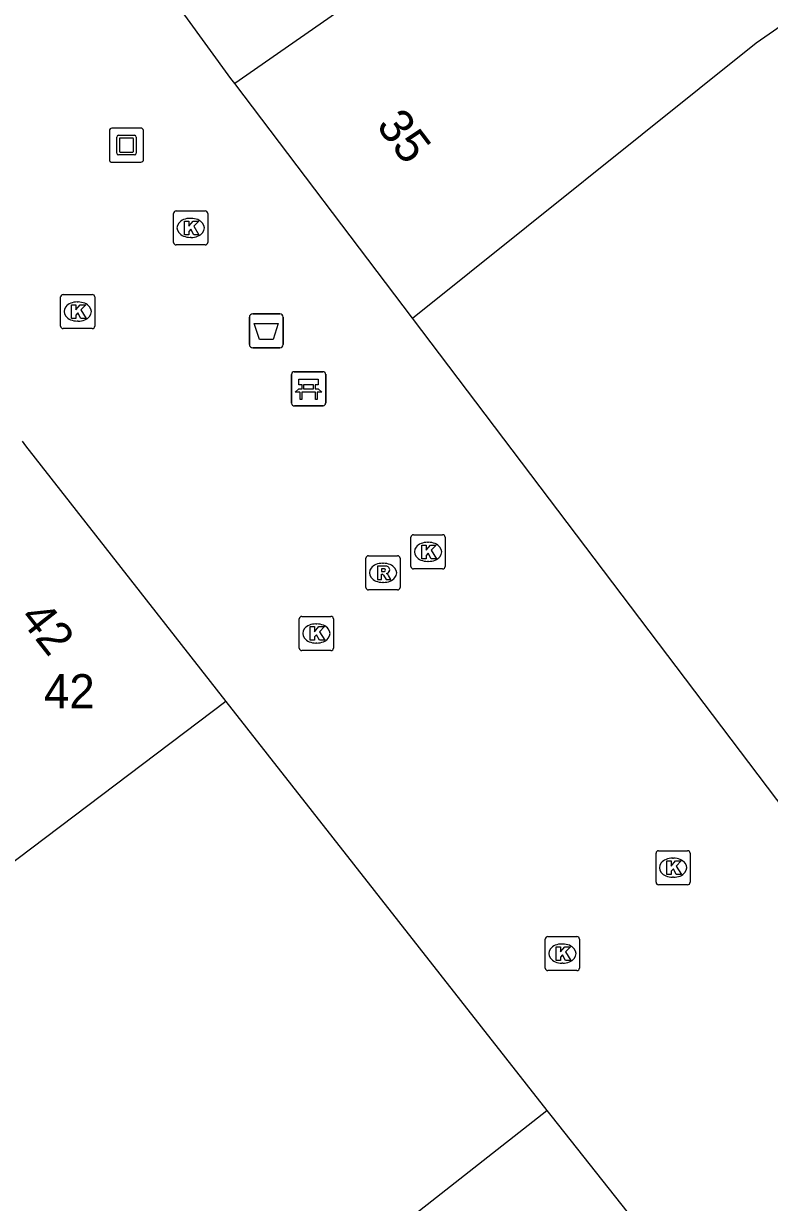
# Model space of a CAD drawing. Extents: x 161087 to 161922, y 382574 to 383873.
# Drawn here: x 161351.44 to 161373.3, y 383204.67 to 383239.21 of the extents above; entities that cross this region are included whole.
import ezdxf

# ---------------------------------------------------------------- set-up
doc = ezdxf.new("R2010")
doc.units = 0
for name, color, linetype in [('IMGEO_Afvalbak', 7, 'Continuous'), ('IMGEO_Bank', 7, 'Continuous'), ('IMGEO_Kolk', 7, 'Continuous'), ('IMGEO_Kunstobject', 7, 'Continuous'), ('IMGEO_Pand', 7, 'Continuous'), ('IMGEO_Pand_nummerreeks', 7, 'Continuous'), ('IMGEO_Rioolput', 7, 'Continuous')]:
    doc.layers.add(name, color=color, linetype=linetype)

msp = doc.modelspace()

# ---------------------------------------------------------------- linework, layer by layer
at = {"layer": 'IMGEO_Afvalbak'}
for p, q in [((161358.058, 383229.809), (161358.058, 383230.609)), ((161358.058, 383230.609), (161358.058, 383229.809)), ((161358.158, 383230.709), (161358.948, 383230.709)), ((161358.948, 383230.709), (161358.158, 383230.709)), ((161359.048, 383230.609), (161359.048, 383229.809)), ((161359.048, 383229.809), (161359.048, 383230.609)), ((161358.948, 383229.709), (161358.158, 383229.709)), ((161358.158, 383229.709), (161358.948, 383229.709))]:
    msp.add_line(p, q, dxfattribs=at)
msp.add_lwpolyline([(161358.201, 383230.423), (161358.905, 383230.423), (161358.756, 383229.953), (161358.35, 383229.953), (161358.201, 383230.423)], dxfattribs=at)
for centre, start, end in [((161358.158, 383230.609), 90, 180), ((161358.158, 383230.609), 90, 180), ((161358.948, 383230.609), 0, 90), ((161358.948, 383230.609), 360, 90), ((161358.158, 383229.809), 180, 270), ((161358.158, 383229.809), 180, 270), ((161358.948, 383229.809), 270, 0), ((161358.948, 383229.809), 270, 0)]:
    msp.add_arc(centre, 0.1, start, end, dxfattribs=at)
at = {"layer": 'IMGEO_Bank'}
for p, q in [((161359.294, 383228.085), (161359.294, 383228.926)), ((161359.294, 383228.926), (161359.294, 383228.085)), ((161359.369, 383229.01), (161360.21, 383229.01)), ((161360.21, 383229.01), (161359.369, 383229.01)), ((161360.294, 383228.935), (161360.294, 383228.094)), ((161360.294, 383228.094), (161360.294, 383228.935)), ((161359.991, 383228.408), (161359.598, 383228.408)), ((161359.603, 383228.516), (161359.603, 383228.622)), ((161359.647, 383228.622), (161359.647, 383228.516)), ((161359.935, 383228.628), (161359.653, 383228.628)), ((161359.653, 383228.51), (161359.935, 383228.51)), ((161359.941, 383228.516), (161359.941, 383228.622)), ((161359.985, 383228.622), (161359.985, 383228.516)), ((161360.219, 383228.01), (161359.378, 383228.01)), ((161359.378, 383228.01), (161360.219, 383228.01))]:
    msp.add_line(p, q, dxfattribs=at)
for points in [[(161359.597, 383228.628), (161359.511, 383228.628), (161359.511, 383228.789), (161360.074, 383228.789), (161360.074, 383228.628), (161359.991, 383228.628)], [(161359.541, 383228.408), (161359.399, 383228.408), (161359.511, 383228.51), (161359.597, 383228.51)], [(161359.591, 383228.401), (161359.591, 383228.194), (161359.548, 383228.194), (161359.548, 383228.401)], [(161359.991, 383228.51), (161360.074, 383228.51), (161360.186, 383228.408), (161360.047, 383228.408)], [(161360.041, 383228.401), (161360.041, 383228.194), (161359.997, 383228.194), (161359.997, 383228.401)]]:
    msp.add_lwpolyline(points, dxfattribs=at)
for centre, radius, start, end in [((161359.372, 383228.932), 0.0779, 92.4484, 184.2845), ((161359.372, 383228.932), 0.0779, 92.4484, 184.2845), ((161360.216, 383228.932), 0.0779, 2.4484, 94.2845), ((161360.216, 383228.932), 0.0779, 2.4484, 94.2845), ((161359.541, 383228.401), 0.00671, 2.8957, 87.1043), ((161359.598, 383228.401), 0.00671, 92.8957, 177.1043), ((161359.596, 383228.621), 0.00671, 2.8957, 87.1043), ((161359.596, 383228.517), 0.00671, 272.8957, 357.1043), ((161359.653, 383228.621), 0.00671, 92.8957, 177.1043), ((161359.653, 383228.517), 0.00671, 182.8957, 267.1043), ((161359.935, 383228.621), 0.00671, 2.8957, 87.1043), ((161359.935, 383228.517), 0.00671, 272.8957, 357.1043), ((161359.992, 383228.621), 0.00671, 92.8957, 177.1043), ((161359.992, 383228.517), 0.00671, 182.8957, 267.1043), ((161359.99, 383228.401), 0.00671, 2.8957, 87.1043), ((161360.047, 383228.401), 0.00671, 92.8957, 177.1043), ((161359.372, 383228.088), 0.0779, 182.4484, 274.2845), ((161359.372, 383228.088), 0.0779, 182.4484, 274.2845), ((161360.216, 383228.088), 0.0779, 272.4484, 4.2845), ((161360.216, 383228.088), 0.0779, 272.4484, 4.2845)]:
    msp.add_arc(centre, radius, start, end, dxfattribs=at)
at = {"layer": 'IMGEO_Kolk'}
for p, q in [((161355.836, 383232.799), (161355.836, 383233.651)), ((161355.911, 383233.725), (161356.763, 383233.725)), ((161356.837, 383233.651), (161356.837, 383232.799)), ((161356.324, 383233.505), (161356.349, 383233.505)), ((161356.347, 383232.945), (161356.322, 383232.945)), ((161356.763, 383232.725), (161355.911, 383232.725)), ((161352.525, 383230.348), (161352.525, 383231.2)), ((161352.6, 383231.274), (161353.452, 383231.274)), ((161353.526, 383231.2), (161353.526, 383230.348)), ((161353.013, 383231.054), (161353.038, 383231.054)), ((161353.036, 383230.494), (161353.011, 383230.494)), ((161353.452, 383230.274), (161352.6, 383230.274)), ((161362.794, 383223.307), (161362.794, 383224.159)), ((161362.869, 383224.233), (161363.721, 383224.233)), ((161363.282, 383224.013), (161363.307, 383224.013)), ((161363.795, 383224.159), (161363.795, 383223.307)), ((161363.721, 383223.233), (161362.869, 383223.233)), ((161363.305, 383223.453), (161363.28, 383223.453)), ((161359.596, 383221.841), (161360.448, 383221.841)), ((161359.521, 383220.915), (161359.521, 383221.767)), ((161360.009, 383221.621), (161360.034, 383221.621)), ((161360.522, 383221.767), (161360.522, 383220.915)), ((161360.448, 383220.841), (161359.596, 383220.841)), ((161360.032, 383221.061), (161360.007, 383221.061)), ((161370.052, 383214.977), (161370.904, 383214.977)), ((161369.977, 383214.051), (161369.977, 383214.903)), ((161370.465, 383214.757), (161370.49, 383214.757)), ((161370.978, 383214.903), (161370.978, 383214.051)), ((161370.904, 383213.977), (161370.052, 383213.977)), ((161370.488, 383214.197), (161370.463, 383214.197)), ((161366.731, 383211.537), (161366.731, 383212.389)), ((161366.806, 383212.463), (161367.658, 383212.463)), ((161367.219, 383212.243), (161367.244, 383212.243)), ((161367.732, 383212.389), (161367.732, 383211.537)), ((161367.658, 383211.463), (161366.806, 383211.463)), ((161367.242, 383211.683), (161367.217, 383211.683))]:
    msp.add_line(p, q, dxfattribs=at)
for points in [[(161355.836, 383232.799), (161355.836, 383233.651)], [(161355.911, 383233.725), (161356.763, 383233.725)], [(161356.837, 383233.651), (161356.837, 383232.799)], [(161356.157, 383233.425), (161356.28, 383233.425), (161356.28, 383233.274), (161356.41, 383233.425), (161356.574, 383233.425), (161356.428, 383233.274), (161356.581, 383233.025), (161356.429, 383233.025), (161356.344, 383233.189), (161356.28, 383233.122), (161356.28, 383233.025), (161356.157, 383233.025), (161356.157, 383233.425)], [(161356.763, 383232.725), (161355.911, 383232.725)], [(161352.525, 383230.348), (161352.525, 383231.2)], [(161352.6, 383231.274), (161353.452, 383231.274)], [(161353.526, 383231.2), (161353.526, 383230.348)], [(161352.846, 383230.974), (161352.969, 383230.974), (161352.969, 383230.823), (161353.099, 383230.974), (161353.263, 383230.974), (161353.117, 383230.823), (161353.27, 383230.574), (161353.118, 383230.574), (161353.033, 383230.738), (161352.969, 383230.671), (161352.969, 383230.574), (161352.846, 383230.574), (161352.846, 383230.974)], [(161353.452, 383230.274), (161352.6, 383230.274)], [(161362.794, 383223.307), (161362.794, 383224.159)], [(161362.869, 383224.233), (161363.721, 383224.233)], [(161363.115, 383223.933), (161363.238, 383223.933), (161363.238, 383223.782), (161363.368, 383223.933), (161363.532, 383223.933), (161363.386, 383223.782), (161363.539, 383223.533), (161363.387, 383223.533), (161363.302, 383223.697), (161363.238, 383223.63), (161363.238, 383223.533), (161363.115, 383223.533), (161363.115, 383223.933)], [(161363.795, 383224.159), (161363.795, 383223.307)], [(161363.721, 383223.233), (161362.869, 383223.233)], [(161359.596, 383221.841), (161360.448, 383221.841)], [(161359.521, 383220.915), (161359.521, 383221.767)], [(161359.842, 383221.541), (161359.965, 383221.541), (161359.965, 383221.39), (161360.095, 383221.541), (161360.259, 383221.541), (161360.113, 383221.39), (161360.266, 383221.141), (161360.114, 383221.141), (161360.029, 383221.305), (161359.965, 383221.238), (161359.965, 383221.141), (161359.842, 383221.141), (161359.842, 383221.541)], [(161360.522, 383221.767), (161360.522, 383220.915)], [(161360.448, 383220.841), (161359.596, 383220.841)], [(161370.052, 383214.977), (161370.904, 383214.977)], [(161369.977, 383214.051), (161369.977, 383214.903)], [(161370.298, 383214.677), (161370.421, 383214.677), (161370.421, 383214.526), (161370.551, 383214.677), (161370.715, 383214.677), (161370.569, 383214.526), (161370.722, 383214.277), (161370.57, 383214.277), (161370.485, 383214.441), (161370.421, 383214.374), (161370.421, 383214.277), (161370.298, 383214.277), (161370.298, 383214.677)], [(161370.978, 383214.903), (161370.978, 383214.051)], [(161370.904, 383213.977), (161370.052, 383213.977)], [(161366.731, 383211.537), (161366.731, 383212.389)], [(161366.806, 383212.463), (161367.658, 383212.463)], [(161367.052, 383212.163), (161367.175, 383212.163), (161367.175, 383212.012), (161367.305, 383212.163), (161367.469, 383212.163), (161367.323, 383212.012), (161367.476, 383211.763), (161367.324, 383211.763), (161367.239, 383211.927), (161367.175, 383211.86), (161367.175, 383211.763), (161367.052, 383211.763), (161367.052, 383212.163)], [(161367.732, 383212.389), (161367.732, 383211.537)], [(161367.658, 383211.463), (161366.806, 383211.463)]]:
    msp.add_lwpolyline(points, dxfattribs=at)
for centre, start, end in [((161355.913, 383233.649), 91.552, 178.448), ((161355.913, 383233.649), 91.552, 178.448), ((161356.761, 383233.649), 1.552, 88.448), ((161356.761, 383233.649), 1.552, 88.448), ((161355.913, 383232.801), 181.552, 268.448), ((161355.913, 383232.801), 181.552, 268.448), ((161356.761, 383232.801), 271.552, 358.448), ((161356.761, 383232.801), 271.552, 358.448), ((161352.602, 383231.198), 91.552, 178.448), ((161352.602, 383231.198), 91.552, 178.448), ((161353.45, 383231.198), 1.552, 88.448), ((161353.45, 383231.198), 1.552, 88.448), ((161352.602, 383230.35), 181.552, 268.448), ((161352.602, 383230.35), 181.552, 268.448), ((161353.45, 383230.35), 271.552, 358.448), ((161353.45, 383230.35), 271.552, 358.448), ((161362.871, 383224.157), 91.552, 178.448), ((161362.871, 383224.157), 91.552, 178.448), ((161363.719, 383224.157), 1.552, 88.448), ((161363.719, 383224.157), 1.552, 88.448), ((161362.871, 383223.309), 181.552, 268.448), ((161362.871, 383223.309), 181.552, 268.448), ((161363.719, 383223.309), 271.552, 358.448), ((161363.719, 383223.309), 271.552, 358.448), ((161359.598, 383221.765), 91.552, 178.448), ((161359.598, 383221.765), 91.552, 178.448), ((161360.446, 383221.765), 1.552, 88.448), ((161360.446, 383221.765), 1.552, 88.448), ((161359.598, 383220.917), 181.552, 268.448), ((161359.598, 383220.917), 181.552, 268.448), ((161360.446, 383220.917), 271.552, 358.448), ((161360.446, 383220.917), 271.552, 358.448), ((161370.054, 383214.901), 91.552, 178.448), ((161370.054, 383214.901), 91.552, 178.448), ((161370.902, 383214.901), 1.552, 88.448), ((161370.902, 383214.901), 1.552, 88.448), ((161370.054, 383214.053), 181.552, 268.448), ((161370.054, 383214.053), 181.552, 268.448), ((161370.902, 383214.053), 271.552, 358.448), ((161370.902, 383214.053), 271.552, 358.448), ((161366.808, 383212.387), 91.552, 178.448), ((161366.808, 383212.387), 91.552, 178.448), ((161367.656, 383212.387), 1.552, 88.448), ((161367.656, 383212.387), 1.552, 88.448), ((161366.808, 383211.539), 181.552, 268.448), ((161366.808, 383211.539), 181.552, 268.448), ((161367.656, 383211.539), 271.552, 358.448), ((161367.656, 383211.539), 271.552, 358.448)]:
    msp.add_arc(centre, 0.0765, start, end, dxfattribs=at)
for centre, major_axis, ratio, start_param, end_param in [((161356.323, 383233.225), (-0.387, 0.002), 0.722429, 4.712389, 7.853982), ((161356.348, 383233.225), (-0.39, 0.002), 0.717154, 1.570796, 4.712389), ((161353.012, 383230.774), (-0.387, 0.002), 0.722429, 4.712389, 7.853982), ((161353.037, 383230.774), (-0.39, 0.002), 0.717154, 1.570796, 4.712389), ((161363.281, 383223.733), (-0.387, 0.002), 0.722429, 4.712389, 7.853982), ((161363.306, 383223.733), (-0.39, 0.002), 0.717154, 1.570796, 4.712389), ((161360.008, 383221.341), (-0.387, 0.002), 0.722429, 4.712389, 7.853982), ((161360.033, 383221.341), (-0.39, 0.002), 0.717154, 1.570796, 4.712389), ((161370.464, 383214.477), (-0.387, 0.002), 0.722429, 4.712389, 7.853982), ((161370.489, 383214.477), (-0.39, 0.002), 0.717154, 1.570796, 4.712389), ((161367.218, 383211.963), (-0.387, 0.002), 0.722429, 4.712389, 7.853982), ((161367.243, 383211.963), (-0.39, 0.002), 0.717154, 1.570796, 4.712389)]:
    msp.add_ellipse(centre, major_axis=major_axis, ratio=ratio, start_param=start_param, end_param=end_param, dxfattribs=at)
at = {"layer": 'IMGEO_Kunstobject'}
for p, q in [((161353.954, 383236.065), (161353.954, 383235.224)), ((161353.954, 383236.065), (161353.954, 383235.224)), ((161354.87, 383236.149), (161354.029, 383236.149)), ((161354.87, 383236.149), (161354.029, 383236.149)), ((161354.954, 383235.233), (161354.954, 383236.074)), ((161354.954, 383235.233), (161354.954, 383236.074)), ((161354.168, 383235.413), (161354.168, 383235.887)), ((161354.218, 383235.937), (161354.692, 383235.937)), ((161354.248, 383235.837), (161354.248, 383235.463)), ((161354.642, 383235.857), (161354.268, 383235.857)), ((161354.662, 383235.463), (161354.662, 383235.837)), ((161354.742, 383235.887), (161354.742, 383235.413)), ((161354.692, 383235.363), (161354.218, 383235.363)), ((161354.268, 383235.443), (161354.642, 383235.443)), ((161354.038, 383235.149), (161354.879, 383235.149)), ((161354.038, 383235.149), (161354.879, 383235.149))]:
    msp.add_line(p, q, dxfattribs=at)
for centre, radius, start, end in [((161354.032, 383236.071), 0.0779, 92.4484, 184.2845), ((161354.032, 383236.071), 0.0779, 92.4484, 184.2845), ((161354.876, 383236.071), 0.0779, 2.4484, 94.2845), ((161354.876, 383236.071), 0.0779, 2.4484, 94.2845), ((161354.218, 383235.887), 0.05, 90, 180), ((161354.268, 383235.837), 0.02, 90, 180), ((161354.642, 383235.837), 0.02, 360, 90), ((161354.692, 383235.887), 0.05, 360, 90), ((161354.218, 383235.413), 0.05, 180, 270), ((161354.268, 383235.463), 0.02, 180, 270), ((161354.642, 383235.463), 0.02, 270, 0), ((161354.692, 383235.413), 0.05, 270, 0), ((161354.032, 383235.227), 0.0779, 182.4484, 274.2845), ((161354.032, 383235.227), 0.0779, 182.4484, 274.2845), ((161354.876, 383235.227), 0.0779, 272.4484, 4.2845), ((161354.876, 383235.227), 0.0779, 272.4484, 4.2845)]:
    msp.add_arc(centre, radius, start, end, dxfattribs=at)
at = {"layer": 'IMGEO_Pand'}
for points in [[(161394.226, 383260.827), (161375.829, 383250), (161372.947, 383248.304), (161373.029, 383248.172), (161357.629, 383237.454)], [(161362.835, 383230.58), (161372.914, 383238.648), (161383.034, 383245.666), (161393.209, 383248.911), (161395.25, 383250), (161399.535, 383252.287), (161410.934, 383259.102)], [(161357.629, 383237.454), (161357.515, 383237.604), (161353.391, 383243.283)], [(161362.835, 383230.58), (161357.629, 383237.454)], [(161381.245, 383206.275), (161362.835, 383230.58)], [(161351.393, 383226.971), (161351.491, 383226.836), (161357.368, 383219.347)], [(161357.368, 383219.347), (161344.381, 383209.544)], [(161357.368, 383219.347), (161366.775, 383207.362)], [(161320.71, 383193.298), (161331.527, 383179.698), (161366.775, 383207.362)], [(161366.775, 383207.362), (161366.929, 383207.166), (161373.209, 383199.248)]]:
    msp.add_lwpolyline(points, dxfattribs=at)
at = {"layer": 'IMGEO_Rioolput'}
for p, q in [((161361.549, 383223.618), (161362.401, 383223.618)), ((161361.474, 383222.692), (161361.474, 383223.544)), ((161361.962, 383223.398), (161361.987, 383223.398)), ((161362.475, 383223.544), (161362.475, 383222.692)), ((161362.401, 383222.618), (161361.549, 383222.618)), ((161361.985, 383222.838), (161361.96, 383222.838))]:
    msp.add_line(p, q, dxfattribs=at)
for points in [[(161361.549, 383223.618), (161362.401, 383223.618)], [(161361.474, 383222.692), (161361.474, 383223.544)], [(161362.063, 383223.316), (161361.811, 383223.318), (161361.811, 383222.918)], [(161361.989, 383223.237), (161361.935, 383223.237), (161361.935, 383223.156)], [(161362.475, 383223.544), (161362.475, 383222.692)], [(161361.811, 383222.918), (161361.935, 383222.918), (161361.935, 383223.08), (161361.946, 383223.08)], [(161361.935, 383223.156), (161361.987, 383223.156)], [(161361.993, 383223.051), (161362.064, 383222.918), (161362.204, 383222.918), (161362.139, 383223.044)], [(161362.401, 383222.618), (161361.549, 383222.618)]]:
    msp.add_lwpolyline(points, dxfattribs=at)
for centre, radius, start, end in [((161361.551, 383223.542), 0.0765, 91.552, 178.448), ((161361.551, 383223.542), 0.0765, 91.552, 178.448), ((161362.399, 383223.542), 0.0765, 1.552, 88.448), ((161362.399, 383223.542), 0.0765, 1.552, 88.448), ((161361.995, 383223.141), 0.0964, 77.0061, 93.1865), ((161362.009, 383223.198), 0.0378, 276.6634, 79.6772), ((161362.062, 383223.206), 0.109, 350.3612, 89.416), ((161361.945, 383223.027), 0.0533, 26.0293, 88.6989), ((161361.971, 383223.345), 0.19, 274.7715, 282.9687), ((161362.06, 383223.206), 0.112, 277.5842, 350.9817), ((161362.044, 383222.991), 0.108, 29.5134, 73.7905), ((161361.551, 383222.694), 0.0765, 181.552, 268.448), ((161361.551, 383222.694), 0.0765, 181.552, 268.448), ((161362.399, 383222.694), 0.0765, 271.552, 358.448), ((161362.399, 383222.694), 0.0765, 271.552, 358.448)]:
    msp.add_arc(centre, radius, start, end, dxfattribs=at)
for centre, major_axis, ratio, start_param, end_param in [((161361.961, 383223.118), (-0.387, 0.002), 0.722429, 4.712389, 7.853982), ((161361.986, 383223.118), (-0.39, 0.002), 0.717154, 1.570796, 4.712389)]:
    msp.add_ellipse(centre, major_axis=major_axis, ratio=ratio, start_param=start_param, end_param=end_param, dxfattribs=at)

# ---------------------------------------------------------------- texts
at = {"layer": 'IMGEO_Pand_nummerreeks'}
for s, rotation, p in [('35', 307.1025, (161361.754, 383236.213)), ('42', 308.0896, (161351.287, 383221.788))]:
    msp.add_text(s, height=1, rotation=rotation, dxfattribs=at).set_placement(p)
msp.add_text('42', height=1, dxfattribs=at).set_placement((161352.037, 383219.149))

doc.saveas('drawing.dxf')
